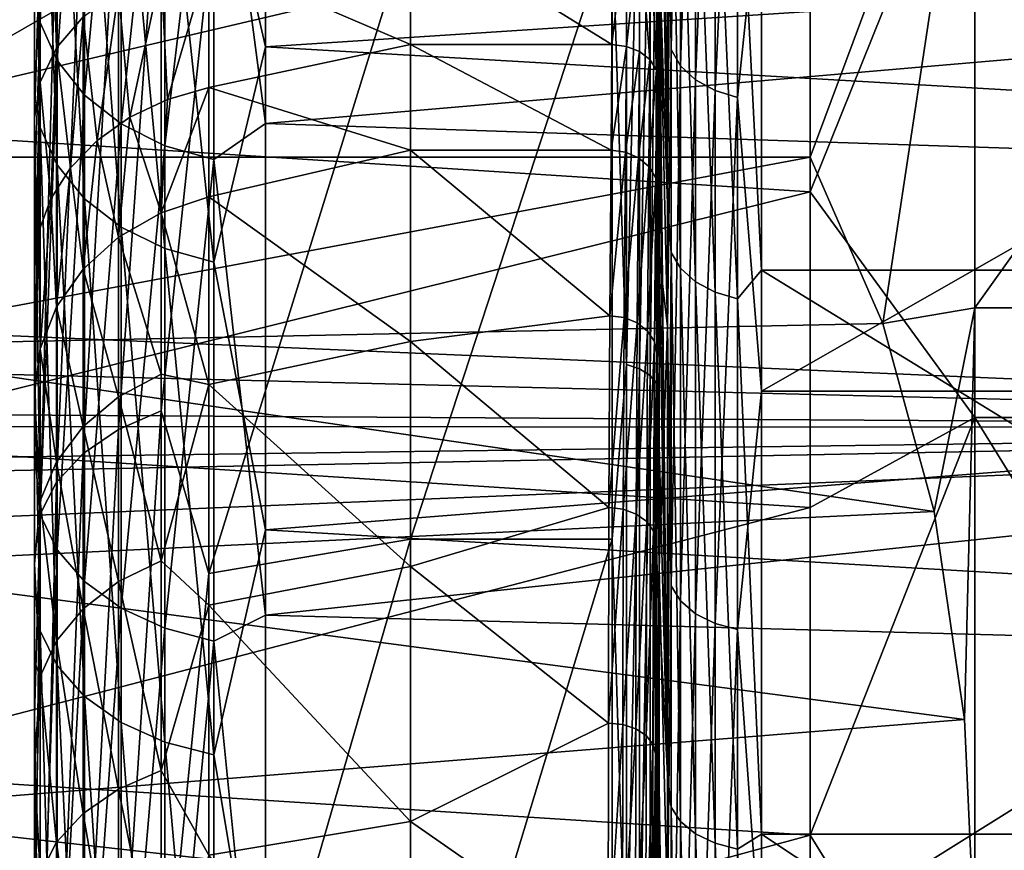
# Model space of a CAD drawing. Header units: metres. Extents: x -22 to 72, y -222 to 22.
# Tile 275 of 410: x 45.87 to 47.96, y 11.45 to 13.21. Entities that reach past the tile are written whole.
import ezdxf

# ---------------------------------------------------------------- set-up
doc = ezdxf.new("R2010")
doc.units = ezdxf.units.M
doc.layers.add('solid_509499_SW0002', color=7, linetype='CONTINUOUS')
doc.layers.add('solid_509499_SW0002_01', color=7, linetype='CONTINUOUS')

msp = doc.modelspace()

# ---------------------------------------------------------------- linework, layer by layer
at = {"layer": 'solid_509499_SW0002'}
for points in [[(50.400002, 13.816713, 52.185501), (50.400002, 12.343491, 51.010643), (20.19664, 13.646541, 52.038422)], [(50.400002, 13.816713, 83.814499), (20.270273, 13.548732, 84.044685), (20.704365, 12.959265, 84.524452)], [(50.400002, 13.816713, 83.814499), (20.704365, 12.959265, 84.524452), (21.116898, 12.364154, 84.974327)], [(50.400002, 12.343491, 84.989357), (50.400002, 13.816713, 83.814499), (21.116898, 12.364154, 84.974327)], [(50.400002, 12.343491, 51.010643), (20.61352, 13.086872, 51.576427), (20.19664, 13.646541, 52.038422)], [(50.400002, 12.343491, 51.010643), (21.011547, 12.520978, 51.141022), (20.61352, 13.086872, 51.576427)], [(50.400002, 12.343491, 51.010643), (21.389675, 11.95058, 50.732006), (21.011547, 12.520978, 51.141022)], [(50.400002, 12.343491, 84.989357), (21.116898, 12.364154, 84.974327), (21.506433, 11.766134, 85.394196)], [(50.400002, 12.343491, 51.010643), (50.400002, 10.770885, 49.972576), (21.389675, 11.95058, 50.732006)], [(50.400002, 12.343491, 84.989357), (21.506433, 11.766134, 85.394196), (21.872915, 11.166195, 85.785278)], [(50.400002, 10.770885, 86.027428), (50.400002, 12.343491, 84.989357), (21.872915, 11.166195, 85.785278)], [(50.400002, 10.770885, 49.972576), (21.747143, 11.377415, 50.349094), (21.389675, 11.95058, 50.732006)]]:
    msp.add_3dface(points, dxfattribs=at)
at = {"layer": 'solid_509499_SW0002_01'}
for points in [[(45.900002, 12.851824, 56.673237), (45.900002, 16.096704, 58.979382), (45.900002, 15.660509, 58.24173)], [(45.900002, 12.851824, 56.673237), (45.900002, 13.376668, 57.298141), (45.900002, 16.096704, 58.979382)], [(45.900002, 11.109172, 54.959633), (45.900002, 15.660509, 58.24173), (45.900002, 15.190557, 57.525158)], [(45.900002, 12.297807, 56.074024), (45.900002, 12.851824, 56.673237), (45.900002, 15.660509, 58.24173)], [(45.900002, 11.109172, 54.959633), (45.900002, 12.297807, 56.074024), (45.900002, 15.660509, 58.24173)], [(45.900002, 4.647657, 50.142937), (45.900002, 15.190557, 57.525158), (45.900002, 14.155051, 56.1632)], [(45.900002, 4.647657, 50.142937), (45.900002, 3.813566, 49.946411), (45.900002, 15.190557, 57.525158)], [(45.900002, 9.825835, 53.967255), (45.900002, 15.190557, 57.525158), (45.900002, 3.813566, 49.946411)], [(45.900002, 9.825835, 53.967255), (45.900002, 11.109172, 54.959633), (45.900002, 15.190557, 57.525158)], [(47.246571, 12.819713, 55.440853), (47.229023, 13.964662, 55.18763), (47.229023, 14.544077, 55.849342)], [(47.246571, 13.923838, 56.67728), (47.246571, 12.819713, 55.440853), (47.229023, 14.544077, 55.849342)], [(45.946892, 14.305679, 56.013779), (45.946892, 13.151963, 54.758106), (45.911854, 14.226584, 56.080051)], [(45.946892, 14.305679, 56.013779), (46.003456, 13.217603, 54.692017), (45.946892, 13.151963, 54.758106)], [(45.911854, 14.226584, 56.080051), (45.911854, 13.079247, 54.831318), (45.900002, 14.155051, 56.1632)], [(45.911854, 14.226584, 56.080051), (45.946892, 13.151963, 54.758106), (45.911854, 13.079247, 54.831318)], [(47.254128, 14.183808, 78.911743), (47.246571, 13.688426, 79.606216), (47.254128, 13.148588, 80.139236)], [(47.254128, 14.183808, 78.911743), (47.254128, 13.148588, 80.139236), (47.274536, 14.146173, 78.882782)], [(45.900002, 12.49097, 79.723511), (45.900002, 13.000432, 81.094429), (45.900002, 14.158442, 79.832748)], [(45.911854, 13.389291, 80.853317), (45.900002, 14.158442, 79.832748), (45.900002, 13.000432, 81.094429)], [(45.900002, 13.54915, 78.482628), (45.900002, 12.49097, 79.723511), (45.900002, 14.158442, 79.832748)], [(47.549999, 14.154616, 54.953571), (45.400002, 13.565636, 54.342178), (45.400002, 12.919448, 53.729389)], [(47.549999, 12.919448, 53.729389), (47.549999, 14.154616, 54.953571), (45.400002, 12.919448, 53.729389)], [(45.900002, 6.281642, 50.650177), (45.900002, 14.155051, 56.1632), (45.900002, 13.002986, 54.9081)], [(45.911854, 13.079247, 54.831318), (45.900002, 13.002986, 54.9081), (45.900002, 14.155051, 56.1632)], [(45.900002, 6.281642, 50.650177), (45.900002, 4.647657, 50.142937), (45.900002, 14.155051, 56.1632)], [(45.91214, 14.140561, 58.525307), (45.900002, 13.376668, 57.298141), (45.91214, 13.206025, 57.260998)], [(45.91214, 14.140561, 58.525307), (45.91214, 13.206025, 57.260998), (45.94825, 14.053508, 58.583637)], [(47.254128, 13.148588, 80.139236), (47.274536, 13.113698, 80.107025), (47.274536, 14.146173, 78.882782)], [(47.274536, 14.146173, 78.882782), (47.274536, 13.113698, 80.107025), (47.306431, 14.113937, 78.857986)], [(47.900002, 13.859293, 54.140709), (47.549999, 14.154616, 54.953571), (47.549999, 12.919448, 53.729389)], [(47.274536, 13.113698, 80.107025), (47.306431, 13.083817, 80.079437), (47.306431, 14.113937, 78.857986)], [(47.306431, 14.113937, 78.857986), (47.306431, 13.083817, 80.079437), (47.347683, 14.089258, 78.839005)], [(47.306431, 13.083817, 80.079437), (47.347683, 13.060938, 80.058319), (47.347683, 14.089258, 78.839005)], [(47.347683, 14.089258, 78.839005), (47.347683, 13.060938, 80.058319), (47.395538, 14.073781, 78.827095)], [(45.91214, 13.206025, 57.260998), (45.94825, 13.124725, 57.32711), (45.94825, 14.053508, 58.583637)], [(45.94825, 14.053508, 58.583637), (45.94825, 13.124725, 57.32711), (46.006557, 13.975202, 58.636105)], [(46.28146, 13.634849, 77.547226), (46.391273, 14.061691, 76.880066), (46.391273, 13.153914, 78.176506)], [(46.391273, 13.153914, 78.176506), (46.391273, 14.061691, 76.880066), (53.890381, 13.64168, 77.281952)], [(47.347683, 13.060938, 80.058319), (47.395538, 13.046591, 80.045074), (47.395538, 14.073781, 78.827095)], [(47.395538, 14.073781, 78.827095), (47.395538, 13.046591, 80.045074), (47.446541, 13.538542, 79.479126)], [(45.94825, 13.124725, 57.32711), (46.006557, 13.051595, 57.386581), (46.006557, 13.975202, 58.636105)], [(46.006557, 13.975202, 58.636105), (46.006557, 13.051595, 57.386581), (46.084198, 13.909492, 58.680134)], [(47.246571, 12.819713, 55.440853), (47.229023, 13.355169, 54.553509), (47.229023, 13.964662, 55.18763)], [(45.91214, 12.98275, 79.007881), (45.900002, 13.54915, 78.482628), (45.91214, 13.943048, 77.763023)], [(45.91214, 13.943048, 77.763023), (45.94825, 13.857209, 77.702919), (45.94825, 12.902824, 78.940117)], [(45.91214, 12.98275, 79.007881), (45.91214, 13.943048, 77.763023), (45.94825, 12.902824, 78.940117)], [(46.006557, 13.051595, 57.386581), (46.084198, 12.990227, 57.436485), (46.084198, 13.909492, 58.680134)], [(46.084198, 13.909492, 58.680134), (46.084198, 12.990227, 57.436485), (46.177361, 13.859606, 58.713558)], [(46.28146, 13.827996, 58.734737), (46.391273, 12.990799, 57.616077), (46.391273, 13.91903, 58.897949)], [(46.391273, 13.91903, 58.897949), (46.391273, 12.990799, 57.616077), (53.890381, 13.637587, 58.71204)], [(47.254128, 13.794353, 56.599899), (47.246571, 12.819713, 55.440853), (47.246571, 13.923838, 56.67728)], [(45.94825, 13.857209, 77.702919), (46.006557, 13.779998, 77.648857), (46.006557, 12.830931, 78.879158)], [(45.94825, 12.902824, 78.940117), (45.94825, 13.857209, 77.702919), (46.006557, 12.830931, 78.879158)], [(46.084198, 12.990227, 57.436485), (46.177361, 12.943639, 57.474369), (46.177361, 13.859606, 58.713558)], [(46.177361, 13.859606, 58.713558), (46.177361, 12.943639, 57.474369), (46.28146, 13.827996, 58.734737)], [(47.704697, 12.565537, 53.2132), (47.900002, 13.859293, 54.140709), (47.549999, 12.919448, 53.729389)], [(47.704697, 12.565537, 53.2132), (47.900002, 12.598638, 52.985527), (47.900002, 13.859293, 54.140709)], [(47.900002, 12.598638, 52.985527), (48.799999, 12.598638, 52.985527), (48.799999, 13.859293, 54.140709)], [(47.900002, 13.859293, 54.140709), (47.900002, 12.598638, 52.985527), (48.799999, 13.859293, 54.140709)], [(46.177361, 12.943639, 57.474369), (46.28146, 12.914118, 57.498375), (46.28146, 13.827996, 58.734737)], [(46.28146, 13.827996, 58.734737), (46.28146, 12.914118, 57.498375), (46.391273, 12.990799, 57.616077)], [(47.254128, 12.716925, 55.409275), (47.246571, 12.819713, 55.440853), (47.254128, 13.794353, 56.599899)], [(47.254128, 13.794353, 56.599899), (47.274536, 13.757751, 56.63015), (47.274536, 12.683181, 55.442684)], [(47.254128, 12.716925, 55.409275), (47.254128, 13.794353, 56.599899), (47.274536, 12.683181, 55.442684)], [(46.006557, 13.779998, 77.648857), (46.084198, 13.715205, 77.603493), (46.084198, 12.7706, 78.828003)], [(46.006557, 12.830931, 78.879158), (46.006557, 13.779998, 77.648857), (46.084198, 12.7706, 78.828003)], [(47.395538, 13.687347, 56.688332), (47.446541, 13.771375, 56.801262), (47.446541, 12.679339, 55.578373)], [(49.403461, 12.679339, 55.578373), (47.446541, 12.679339, 55.578373), (47.446541, 13.771375, 56.801262)], [(49.403461, 13.771375, 56.801262), (49.403461, 12.679339, 55.578373), (47.446541, 13.771375, 56.801262)], [(47.159607, 12.478031, 82.388153), (47.159607, 13.739181, 81.189201), (47.12904, 13.418329, 81.52224)], [(47.187275, 13.729137, 81.179565), (47.159607, 13.739181, 81.189201), (47.159607, 12.478031, 82.388153)], [(47.274536, 13.757751, 56.63015), (47.306431, 13.726401, 56.656059), (47.306431, 12.65428, 55.471298)], [(47.274536, 12.683181, 55.442684), (47.274536, 13.757751, 56.63015), (47.306431, 12.65428, 55.471298)], [(47.187275, 12.46891, 82.377632), (47.187275, 13.729137, 81.179565), (47.159607, 12.478031, 82.388153)], [(47.209358, 13.71347, 81.16452), (47.187275, 13.729137, 81.179565), (47.187275, 12.46891, 82.377632)], [(47.306431, 13.726401, 56.656059), (47.347683, 13.702399, 56.675896), (47.347683, 12.632153, 55.493206)], [(47.306431, 12.65428, 55.471298), (47.306431, 13.726401, 56.656059), (47.347683, 12.632153, 55.493206)], [(46.084198, 13.715205, 77.603493), (46.177361, 13.666017, 77.569046), (46.177361, 12.724799, 78.789169)], [(46.084198, 12.7706, 78.828003), (46.084198, 13.715205, 77.603493), (46.177361, 12.724799, 78.789169)], [(47.209358, 12.45468, 82.361229), (47.209358, 13.71347, 81.16452), (47.187275, 12.46891, 82.377632)], [(47.223732, 13.693678, 81.145523), (47.209358, 13.71347, 81.16452), (47.209358, 12.45468, 82.361229)], [(47.347683, 13.702399, 56.675896), (47.395538, 13.687347, 56.688332), (47.395538, 12.618276, 55.506947)], [(47.347683, 12.632153, 55.493206), (47.347683, 13.702399, 56.675896), (47.395538, 12.618276, 55.506947)], [(47.900002, 13.716252, 82.00087), (47.549999, 12.845493, 82.337219), (47.549999, 13.489264, 81.733253)], [(47.900002, 12.365903, 83.206726), (47.549999, 12.845493, 82.337219), (47.900002, 13.716252, 82.00087)], [(47.900002, 13.716252, 82.00087), (48.799999, 13.716252, 82.00087), (48.799999, 12.365903, 83.206726)], [(47.900002, 12.365903, 83.206726), (47.900002, 13.716252, 82.00087), (48.799999, 12.365903, 83.206726)], [(47.223732, 12.436706, 82.3405), (47.223732, 13.693678, 81.145523), (47.209358, 12.45468, 82.361229)], [(47.223732, 12.436706, 82.3405), (47.229023, 13.349121, 81.452492), (47.223732, 13.693678, 81.145523)], [(47.246571, 12.559148, 80.81971), (47.246571, 13.688426, 79.606216), (47.229023, 13.349121, 81.452492)], [(47.254128, 13.148588, 80.139236), (47.246571, 13.688426, 79.606216), (47.246571, 12.559148, 80.81971)], [(47.395538, 12.618276, 55.506947), (47.395538, 13.687347, 56.688332), (47.446541, 12.679339, 55.578373)], [(46.177361, 13.666017, 77.569046), (46.28146, 13.634849, 77.547226), (46.28146, 12.695778, 78.764565)], [(46.177361, 12.724799, 78.789169), (46.177361, 13.666017, 77.569046), (46.28146, 12.695778, 78.764565)], [(46.28146, 12.695778, 78.764565), (46.28146, 13.634849, 77.547226), (46.391273, 13.153914, 78.176506)], [(46.391273, 13.153914, 78.176506), (53.890381, 13.64168, 77.281952), (53.890381, 12.718926, 78.510895)], [(46.391273, 12.990799, 57.616077), (53.890381, 12.742145, 57.517265), (53.890381, 13.637587, 58.71204)], [(47.549999, 13.489264, 81.733253), (45.400002, 12.983747, 82.212135), (45.400002, 13.627161, 81.596436)], [(46.169514, 13.63131, 81.085648), (46.078857, 13.587684, 81.04377), (46.078857, 12.340441, 82.2295)], [(46.169514, 12.380063, 82.275185), (46.169514, 13.63131, 81.085648), (46.078857, 12.340441, 82.2295)], [(46.169514, 12.380063, 82.275185), (46.270592, 13.337284, 81.440567), (46.169514, 13.63131, 81.085648)], [(46.078857, 13.587684, 81.04377), (46.003456, 13.530926, 80.989281), (46.003456, 12.288893, 82.170059)], [(46.078857, 12.340441, 82.2295), (46.078857, 13.587684, 81.04377), (46.003456, 12.288893, 82.170059)], [(45.91214, 12.98275, 79.007881), (45.900002, 12.49097, 79.723511), (45.900002, 13.54915, 78.482628)], [(46.003456, 13.530926, 80.989281), (45.946892, 13.46373, 80.924782), (45.946892, 12.227865, 82.099693)], [(46.003456, 12.288893, 82.170059), (46.003456, 13.530926, 80.989281), (45.946892, 12.227865, 82.099693)], [(47.395538, 13.046591, 80.045074), (47.446541, 12.421628, 80.679337), (47.446541, 13.538542, 79.479126)], [(49.403461, 13.538542, 79.479126), (47.446541, 13.538542, 79.479126), (47.446541, 12.421628, 80.679337)], [(49.403461, 12.421628, 80.679337), (49.403461, 13.538542, 79.479126), (47.446541, 12.421628, 80.679337)], [(47.549999, 13.489264, 81.733253), (47.549999, 12.845493, 82.337219), (45.400002, 12.983747, 82.212135)], [(45.946892, 13.46373, 80.924782), (45.911854, 13.389291, 80.853317), (45.911854, 12.160258, 82.021736)], [(45.946892, 12.227865, 82.099693), (45.946892, 13.46373, 80.924782), (45.911854, 12.160258, 82.021736)], [(46.270592, 13.343327, 54.565434), (46.700001, 13.424409, 54.483795), (46.700001, 13.158865, 54.183533)], [(46.270592, 12.034004, 82.61898), (46.700001, 12.106965, 82.707954), (46.700001, 13.418464, 81.522102)], [(46.270592, 13.337284, 81.440567), (46.270592, 12.034004, 82.61898), (46.700001, 13.418464, 81.522102)], [(47.128494, 13.158867, 54.183533), (46.700001, 13.424409, 54.483795), (47.12904, 13.424409, 54.483795)], [(47.128494, 13.158867, 54.183533), (46.700001, 13.158865, 54.183533), (46.700001, 13.424409, 54.483795)], [(47.12904, 13.418329, 81.52224), (46.700001, 13.418464, 81.522102), (46.700001, 12.106965, 82.707954)], [(47.12904, 12.10713, 82.707817), (47.12904, 13.418329, 81.52224), (46.700001, 12.106965, 82.707954)], [(47.159607, 13.421035, 54.487194), (47.128494, 13.158867, 54.183533), (47.12904, 13.424409, 54.483795)], [(47.159065, 13.155033, 54.186405), (47.128494, 13.158867, 54.183533), (47.159607, 13.421035, 54.487194)], [(47.159607, 12.478031, 82.388153), (47.12904, 13.418329, 81.52224), (47.12904, 12.10713, 82.707817)], [(47.159065, 13.155033, 54.186405), (47.159607, 13.421035, 54.487194), (47.187275, 13.411225, 54.49707)], [(47.18671, 13.143998, 54.194866), (47.159065, 13.155033, 54.186405), (47.187275, 13.411225, 54.49707)], [(47.208782, 13.126818, 54.208111), (47.18671, 13.143998, 54.194866), (47.187275, 13.411225, 54.49707)], [(47.208782, 13.126818, 54.208111), (47.187275, 13.411225, 54.49707), (47.209358, 13.39592, 54.512482)], [(45.911854, 12.160258, 82.021736), (45.911854, 13.389291, 80.853317), (45.900002, 13.000432, 81.094429)], [(47.223164, 13.105138, 54.224869), (47.208782, 13.126818, 54.208111), (47.209358, 13.39592, 54.512482)], [(47.223164, 13.105138, 54.224869), (47.209358, 13.39592, 54.512482), (47.223732, 13.376587, 54.531944)], [(45.91214, 13.206025, 57.260998), (45.900002, 13.376668, 57.298141), (45.900002, 12.851824, 56.673237)], [(47.223164, 13.105138, 54.224869), (47.223732, 13.376587, 54.531944), (47.229023, 13.355169, 54.553509)], [(46.169514, 13.315663, 54.593285), (46.270592, 13.343327, 54.565434), (46.18306, 13.042257, 54.273922)], [(46.18306, 13.042257, 54.273922), (46.270592, 13.343327, 54.565434), (46.270592, 13.067927, 54.254025)], [(46.270592, 13.067927, 54.254025), (46.270592, 13.343327, 54.565434), (46.700001, 13.158865, 54.183533)], [(47.223164, 13.105138, 54.224869), (47.229023, 13.355169, 54.553509), (47.228477, 13.081037, 54.243534)], [(47.223732, 12.436706, 82.3405), (47.229023, 12.710591, 82.057365), (47.229023, 13.349121, 81.452492)], [(47.246571, 11.606214, 54.311573), (47.228477, 13.081037, 54.243534), (47.229023, 13.355169, 54.553509)], [(47.246571, 12.819713, 55.440853), (47.246571, 11.606214, 54.311573), (47.229023, 13.355169, 54.553509)], [(47.246571, 12.559148, 80.81971), (47.229023, 13.349121, 81.452492), (47.229023, 12.710591, 82.057365)], [(46.169514, 12.380063, 82.275185), (46.270592, 12.034004, 82.61898), (46.270592, 13.337284, 81.440567)], [(46.078857, 13.273047, 54.636192), (46.169514, 13.315663, 54.593285), (46.103088, 13.004174, 54.303444)], [(46.169514, 13.315663, 54.593285), (46.18306, 13.042257, 54.273922), (46.103088, 13.004174, 54.303444)], [(46.003456, 13.217603, 54.692017), (46.078857, 13.273047, 54.636192), (46.033474, 12.955005, 54.341557)], [(46.078857, 13.273047, 54.636192), (46.103088, 13.004174, 54.303444), (46.033474, 12.955005, 54.341557)], [(45.946892, 13.151963, 54.758106), (46.003456, 13.217603, 54.692017), (45.976639, 12.896462, 54.386936)], [(46.003456, 13.217603, 54.692017), (46.033474, 12.955005, 54.341557), (45.976639, 12.896462, 54.386936)], [(45.91214, 13.206025, 57.260998), (45.900002, 12.851824, 56.673237), (45.900002, 12.297807, 56.074024)], [(45.91214, 13.206025, 57.260998), (45.900002, 12.297807, 56.074024), (45.91214, 12.158821, 56.08831)], [(45.91214, 13.206025, 57.260998), (45.91214, 12.158821, 56.08831), (45.94825, 13.124725, 57.32711)], [(46.270592, 13.067927, 54.254025), (46.700001, 13.158865, 54.183533), (46.700001, 12.934285, 53.851513)], [(46.28146, 12.695778, 78.764565), (46.391273, 13.153914, 78.176506), (46.391273, 12.127014, 79.380783)], [(46.391273, 12.127014, 79.380783), (46.391273, 13.153914, 78.176506), (53.890381, 12.718926, 78.510895)], [(47.128494, 13.158867, 54.183533), (47.126873, 12.934285, 53.851513), (46.700001, 13.158865, 54.183533)], [(46.700001, 13.158865, 54.183533), (47.126873, 12.934285, 53.851513), (46.700001, 12.934285, 53.851513)], [(47.159065, 13.155033, 54.186405), (47.126873, 12.934285, 53.851513), (47.128494, 13.158867, 54.183533)], [(47.159065, 13.155033, 54.186405), (47.157455, 12.930071, 53.853798), (47.126873, 12.934285, 53.851513)], [(47.18671, 13.143998, 54.194866), (47.157455, 12.930071, 53.853798), (47.159065, 13.155033, 54.186405)], [(45.911854, 13.079247, 54.831318), (45.946892, 13.151963, 54.758106), (45.934563, 12.83059, 54.438)], [(45.946892, 13.151963, 54.758106), (45.976639, 12.896462, 54.386936), (45.934563, 12.83059, 54.438)], [(47.18671, 13.143998, 54.194866), (47.185108, 12.917991, 53.86071), (47.157455, 12.930071, 53.853798)], [(47.208782, 13.126818, 54.208111), (47.185108, 12.917991, 53.86071), (47.18671, 13.143998, 54.194866)], [(47.254128, 13.148588, 80.139236), (47.246571, 12.559148, 80.81971), (47.254128, 12.007503, 81.268997)], [(47.254128, 13.148588, 80.139236), (47.254128, 12.007503, 81.268997), (47.274536, 13.113698, 80.107025)], [(45.91214, 12.158821, 56.08831), (45.94825, 12.083967, 56.161644), (45.94825, 13.124725, 57.32711)], [(45.94825, 13.124725, 57.32711), (45.94825, 12.083967, 56.161644), (46.006557, 13.051595, 57.386581)], [(47.208782, 13.126818, 54.208111), (47.20718, 12.899204, 53.871586), (47.185108, 12.917991, 53.86071)], [(47.223164, 13.105138, 54.224869), (47.20718, 12.899204, 53.871586), (47.208782, 13.126818, 54.208111)], [(47.254128, 12.007503, 81.268997), (47.274536, 11.975641, 81.233795), (47.274536, 13.113698, 80.107025)], [(47.274536, 13.113698, 80.107025), (47.274536, 11.975641, 81.233795), (47.306431, 13.083817, 80.079437)], [(47.223164, 13.105138, 54.224869), (47.221558, 12.875511, 53.885384), (47.20718, 12.899204, 53.871586)], [(47.223164, 13.105138, 54.224869), (47.228477, 13.081037, 54.243534), (47.221558, 12.875511, 53.885384)], [(45.911854, 13.079247, 54.831318), (45.900002, 12.686216, 54.549911), (45.900002, 13.002986, 54.9081)], [(45.911854, 13.079247, 54.831318), (45.908718, 12.759684, 54.492962), (45.900002, 12.686216, 54.549911)], [(45.911854, 13.079247, 54.831318), (45.934563, 12.83059, 54.438), (45.908718, 12.759684, 54.492962)], [(47.221558, 12.875511, 53.885384), (47.228477, 13.081037, 54.243534), (47.226856, 12.849181, 53.900776)], [(47.246571, 11.606214, 54.311573), (47.226856, 12.849181, 53.900776), (47.228477, 13.081037, 54.243534)], [(47.274536, 11.975641, 81.233795), (47.306431, 11.948353, 81.203636), (47.306431, 13.083817, 80.079437)], [(47.306431, 13.083817, 80.079437), (47.306431, 11.948353, 81.203636), (47.347683, 13.060938, 80.058319)], [(45.94825, 12.083967, 56.161644), (46.006557, 12.016636, 56.227608), (46.006557, 13.051595, 57.386581)], [(46.006557, 13.051595, 57.386581), (46.006557, 12.016636, 56.227608), (46.084198, 12.990227, 57.436485)], [(46.270592, 13.067927, 54.254025), (46.270592, 12.835011, 53.909679), (46.169514, 12.801142, 53.929527)], [(46.18306, 13.042257, 54.273922), (46.270592, 13.067927, 54.254025), (46.169514, 12.801142, 53.929527)], [(46.270592, 13.067927, 54.254025), (46.700001, 12.934285, 53.851513), (46.270592, 12.835011, 53.909679)], [(47.306431, 11.948353, 81.203636), (47.347683, 11.92746, 81.18055), (47.347683, 13.060938, 80.058319)], [(47.347683, 13.060938, 80.058319), (47.347683, 11.92746, 81.18055), (47.395538, 13.046591, 80.045074)], [(46.103088, 13.004174, 54.303444), (46.18306, 13.042257, 54.273922), (46.169514, 12.801142, 53.929527)], [(47.347683, 11.92746, 81.18055), (47.395538, 11.914357, 81.166069), (47.395538, 13.046591, 80.045074)], [(47.395538, 13.046591, 80.045074), (47.395538, 11.914357, 81.166069), (47.446541, 12.421628, 80.679337)], [(45.900002, 7.855078, 51.303497), (45.900002, 13.002986, 54.9081), (45.900002, 12.686216, 54.549911)], [(45.900002, 7.855078, 51.303497), (45.900002, 6.281642, 50.650177), (45.900002, 13.002986, 54.9081)], [(45.900002, 11.319579, 80.858154), (45.900002, 11.730437, 82.243324), (45.900002, 13.000432, 81.094429)], [(45.911854, 12.160258, 82.021736), (45.900002, 13.000432, 81.094429), (45.900002, 11.730437, 82.243324)], [(45.900002, 12.49097, 79.723511), (45.900002, 11.319579, 80.858154), (45.900002, 13.000432, 81.094429)], [(46.006557, 12.016636, 56.227608), (46.084198, 11.960135, 56.282959), (46.084198, 12.990227, 57.436485)], [(46.033474, 12.955005, 54.341557), (46.103088, 13.004174, 54.303444), (46.078857, 12.748964, 53.960098)], [(46.103088, 13.004174, 54.303444), (46.169514, 12.801142, 53.929527), (46.078857, 12.748964, 53.960098)], [(46.084198, 12.990227, 57.436485), (46.084198, 11.960135, 56.282959), (46.177361, 12.943639, 57.474369)], [(46.28146, 12.914118, 57.498375), (46.391273, 11.944921, 56.428242), (46.391273, 12.990799, 57.616077)], [(46.391273, 12.990799, 57.616077), (46.391273, 11.944921, 56.428242), (53.890381, 12.742145, 57.517265)], [(47.549999, 12.845493, 82.337219), (45.400002, 12.312545, 82.797424), (45.400002, 12.983747, 82.212135)], [(45.91214, 11.911689, 80.158821), (45.900002, 12.49097, 79.723511), (45.91214, 12.98275, 79.007881)], [(45.91214, 12.98275, 79.007881), (45.94825, 12.902824, 78.940117), (45.94825, 11.838357, 80.083969)], [(45.91214, 11.911689, 80.158821), (45.91214, 12.98275, 79.007881), (45.94825, 11.838357, 80.083969)], [(45.976639, 12.896462, 54.386936), (46.033474, 12.955005, 54.341557), (46.003456, 12.681081, 53.999874)], [(46.033474, 12.955005, 54.341557), (46.078857, 12.748964, 53.960098), (46.003456, 12.681081, 53.999874)], [(46.084198, 11.960135, 56.282959), (46.177361, 11.91724, 56.324982), (46.177361, 12.943639, 57.474369)], [(46.177361, 12.943639, 57.474369), (46.177361, 11.91724, 56.324982), (46.28146, 12.914118, 57.498375)], [(46.270592, 12.835011, 53.909679), (46.700001, 12.934285, 53.851513), (46.700001, 12.526996, 53.24511)], [(47.124012, 12.581995, 53.318184), (46.700001, 12.934285, 53.851513), (47.126873, 12.934285, 53.851513)], [(47.124012, 12.581995, 53.318184), (46.700001, 12.526996, 53.24511), (46.700001, 12.934285, 53.851513)], [(47.157455, 12.930071, 53.853798), (47.124012, 12.581995, 53.318184), (47.126873, 12.934285, 53.851513)], [(47.157455, 12.930071, 53.853798), (47.154587, 12.578074, 53.320938), (47.124012, 12.581995, 53.318184)], [(47.157455, 12.930071, 53.853798), (47.185108, 12.917991, 53.86071), (47.154587, 12.578074, 53.320938)], [(45.400002, 12.517318, 53.151035), (47.549999, 12.919448, 53.729389), (45.400002, 12.919448, 53.729389)], [(47.704697, 12.565537, 53.2132), (47.549999, 12.919448, 53.729389), (45.400002, 12.517318, 53.151035)], [(45.94825, 12.902824, 78.940117), (46.006557, 12.830931, 78.879158), (46.006557, 11.772394, 80.01664)], [(45.94825, 11.838357, 80.083969), (45.94825, 12.902824, 78.940117), (46.006557, 11.772394, 80.01664)], [(46.177361, 11.91724, 56.324982), (46.28146, 11.89006, 56.351608), (46.28146, 12.914118, 57.498375)], [(46.28146, 12.914118, 57.498375), (46.28146, 11.89006, 56.351608), (46.391273, 11.944921, 56.428242)], [(47.185108, 12.917991, 53.86071), (47.182236, 12.566832, 53.329132), (47.154587, 12.578074, 53.320938)], [(47.185108, 12.917991, 53.86071), (47.20718, 12.899204, 53.871586), (47.182236, 12.566832, 53.329132)], [(45.934563, 12.83059, 54.438), (45.976639, 12.896462, 54.386936), (45.946892, 12.600715, 54.046967)], [(45.976639, 12.896462, 54.386936), (46.003456, 12.681081, 53.999874), (45.946892, 12.600715, 54.046967)], [(47.20718, 12.899204, 53.871586), (47.204308, 12.549344, 53.341976), (47.182236, 12.566832, 53.329132)], [(47.20718, 12.899204, 53.871586), (47.221558, 12.875511, 53.885384), (47.204308, 12.549344, 53.341976)], [(47.221558, 12.875511, 53.885384), (47.218685, 12.527286, 53.358246), (47.204308, 12.549344, 53.341976)], [(47.221558, 12.875511, 53.885384), (47.226856, 12.849181, 53.900776), (47.218685, 12.527286, 53.358246)], [(47.549999, 12.845493, 82.337219), (47.549999, 12.174102, 82.91153), (45.400002, 12.312545, 82.797424)], [(47.218685, 12.527286, 53.358246), (47.226856, 12.849181, 53.900776), (47.223995, 12.50277, 53.376377)], [(47.246571, 11.606214, 54.311573), (47.223995, 12.50277, 53.376377), (47.226856, 12.849181, 53.900776)], [(47.900002, 12.365903, 83.206726), (47.549999, 12.174102, 82.91153), (47.549999, 12.845493, 82.337219)], [(45.908718, 12.759684, 54.492962), (45.934563, 12.83059, 54.438), (45.911854, 12.511684, 54.099133)], [(45.934563, 12.83059, 54.438), (45.946892, 12.600715, 54.046967), (45.911854, 12.511684, 54.099133)], [(46.006557, 12.830931, 78.879158), (46.084198, 12.7706, 78.828003), (46.084198, 11.717041, 79.960136)], [(46.006557, 11.772394, 80.01664), (46.006557, 12.830931, 78.879158), (46.084198, 11.717041, 79.960136)], [(46.169514, 12.801142, 53.929527), (46.270592, 12.835011, 53.909679), (46.270592, 12.435655, 53.315079)], [(46.270592, 12.435655, 53.315079), (46.270592, 12.835011, 53.909679), (46.700001, 12.526996, 53.24511)], [(47.254128, 12.716925, 55.409275), (47.246571, 11.606214, 54.311573), (47.246571, 12.819713, 55.440853)], [(46.169514, 12.801142, 53.929527), (46.169514, 12.457982, 53.410023), (46.078857, 12.748964, 53.960098)], [(46.169514, 12.801142, 53.929527), (46.270592, 12.435655, 53.315079), (46.169514, 12.457982, 53.410023)], [(45.908718, 12.759684, 54.492962), (45.900002, 12.418313, 54.153843), (45.900002, 12.686216, 54.549911)], [(45.908718, 12.759684, 54.492962), (45.911854, 12.511684, 54.099133), (45.900002, 12.418313, 54.153843)], [(46.084198, 12.7706, 78.828003), (46.177361, 12.724799, 78.789169), (46.177361, 11.675018, 79.917244)], [(46.084198, 11.717041, 79.960136), (46.084198, 12.7706, 78.828003), (46.177361, 11.675018, 79.917244)], [(46.078857, 12.748964, 53.960098), (46.078857, 12.409386, 53.446018), (46.003456, 12.681081, 53.999874)], [(46.169514, 12.457982, 53.410023), (46.078857, 12.409386, 53.446018), (46.078857, 12.748964, 53.960098)], [(46.391273, 11.944921, 56.428242), (53.890381, 11.742559, 56.408524), (53.890381, 12.742145, 57.517265)], [(46.177361, 12.724799, 78.789169), (46.28146, 12.695778, 78.764565), (46.28146, 11.648392, 79.89006)], [(46.177361, 11.675018, 79.917244), (46.177361, 12.724799, 78.789169), (46.28146, 11.648392, 79.89006)], [(46.391273, 12.127014, 79.380783), (53.890381, 12.718926, 78.510895), (53.890381, 11.685534, 79.648964)], [(47.254128, 11.537107, 54.320026), (47.246571, 11.606214, 54.311573), (47.254128, 12.716925, 55.409275)], [(47.254128, 12.716925, 55.409275), (47.274536, 12.683181, 55.442684), (47.274536, 11.506493, 54.356327)], [(47.254128, 11.537107, 54.320026), (47.254128, 12.716925, 55.409275), (47.274536, 11.506493, 54.356327)], [(46.28146, 11.648392, 79.89006), (46.28146, 12.695778, 78.764565), (46.391273, 12.127014, 79.380783)], [(47.223732, 12.436706, 82.3405), (47.229023, 12.044685, 82.631958), (47.229023, 12.710591, 82.057365)], [(47.246571, 12.559148, 80.81971), (47.229023, 12.710591, 82.057365), (47.229023, 12.044685, 82.631958)], [(45.900002, 8.300008, 51.478657), (45.900002, 12.686216, 54.549911), (45.900002, 12.418313, 54.153843)], [(45.900002, 8.300008, 51.478657), (45.900002, 7.855078, 51.303497), (45.900002, 12.686216, 54.549911)], [(46.003456, 12.681081, 53.999874), (46.003456, 12.346161, 53.492844), (45.946892, 12.600715, 54.046967)], [(46.078857, 12.409386, 53.446018), (46.003456, 12.346161, 53.492844), (46.003456, 12.681081, 53.999874)], [(47.274536, 12.683181, 55.442684), (47.306431, 12.65428, 55.471298), (47.306431, 11.480273, 54.387417)], [(47.274536, 11.506493, 54.356327), (47.274536, 12.683181, 55.442684), (47.306431, 11.480273, 54.387417)], [(47.395538, 12.618276, 55.506947), (47.446541, 12.679339, 55.578373), (47.446541, 11.479129, 54.46146)], [(49.403461, 11.479129, 54.46146), (47.446541, 11.479129, 54.46146), (47.446541, 12.679339, 55.578373)], [(49.403461, 12.679339, 55.578373), (49.403461, 11.479129, 54.46146), (47.446541, 12.679339, 55.578373)], [(47.306431, 12.65428, 55.471298), (47.347683, 12.632153, 55.493206), (47.347683, 11.460199, 54.411221)], [(47.306431, 11.480273, 54.387417), (47.306431, 12.65428, 55.471298), (47.347683, 11.460199, 54.411221)], [(47.347683, 12.632153, 55.493206), (47.395538, 12.618276, 55.506947), (47.395538, 11.44761, 54.426147)], [(47.347683, 11.460199, 54.411221), (47.347683, 12.632153, 55.493206), (47.395538, 11.44761, 54.426147)], [(47.395538, 11.44761, 54.426147), (47.395538, 12.618276, 55.506947), (47.446541, 11.479129, 54.46146)], [(45.946892, 12.600715, 54.046967), (45.946892, 12.27131, 53.548283), (45.911854, 12.511684, 54.099133)], [(46.003456, 12.346161, 53.492844), (45.946892, 12.27131, 53.548283), (45.946892, 12.600715, 54.046967)], [(47.704697, 12.565537, 53.2132), (47.81369, 12.165409, 52.742641), (47.900002, 12.598638, 52.985527)], [(47.81369, 12.165409, 52.742641), (47.878494, 11.723129, 52.31926), (47.900002, 12.598638, 52.985527)], [(47.878494, 11.723129, 52.31926), (47.900002, 11.242098, 51.944618), (47.900002, 12.598638, 52.985527)], [(48.799999, 12.598638, 52.985527), (47.900002, 11.242098, 51.944618), (48.799999, 11.242098, 51.944618)], [(47.900002, 12.598638, 52.985527), (47.900002, 11.242098, 51.944618), (48.799999, 12.598638, 52.985527)], [(47.124012, 12.581995, 53.318184), (47.121956, 12.174096, 52.825256), (46.700001, 12.526996, 53.24511)], [(47.154587, 12.578074, 53.320938), (47.121956, 12.174096, 52.825256), (47.124012, 12.581995, 53.318184)], [(47.152531, 12.170523, 52.828445), (47.121956, 12.174096, 52.825256), (47.154587, 12.578074, 53.320938)], [(47.152531, 12.170523, 52.828445), (47.154587, 12.578074, 53.320938), (47.182236, 12.566832, 53.329132)], [(47.180176, 12.160252, 52.837822), (47.152531, 12.170523, 52.828445), (47.182236, 12.566832, 53.329132)], [(47.180176, 12.160252, 52.837822), (47.182236, 12.566832, 53.329132), (47.204308, 12.549344, 53.341976)], [(47.704697, 12.565537, 53.2132), (45.400002, 12.517318, 53.151035), (47.81369, 12.165409, 52.742641)], [(47.202244, 12.144268, 52.852486), (47.180176, 12.160252, 52.837822), (47.204308, 12.549344, 53.341976)], [(47.202244, 12.144268, 52.852486), (47.204308, 12.549344, 53.341976), (47.218685, 12.527286, 53.358246)], [(47.246571, 11.322719, 81.923836), (47.246571, 12.559148, 80.81971), (47.229023, 12.044685, 82.631958)], [(47.254128, 12.007503, 81.268997), (47.246571, 12.559148, 80.81971), (47.246571, 11.322719, 81.923836)], [(46.270592, 12.435655, 53.315079), (46.700001, 12.526996, 53.24511), (46.700001, 12.048637, 52.693356)], [(47.121956, 12.174096, 52.825256), (46.700001, 12.048637, 52.693356), (46.700001, 12.526996, 53.24511)], [(47.216625, 12.124102, 52.871037), (47.202244, 12.144268, 52.852486), (47.218685, 12.527286, 53.358246)], [(47.216625, 12.124102, 52.871037), (47.218685, 12.527286, 53.358246), (47.223995, 12.50277, 53.376377)], [(47.81369, 12.165409, 52.742641), (45.400002, 12.517318, 53.151035), (45.400002, 12.050419, 52.624043)], [(45.911854, 12.511684, 54.099133), (45.911854, 12.188389, 53.609699), (45.900002, 12.418313, 54.153843)], [(45.946892, 12.27131, 53.548283), (45.911854, 12.188389, 53.609699), (45.911854, 12.511684, 54.099133)], [(45.91214, 11.911689, 80.158821), (45.900002, 11.319579, 80.858154), (45.900002, 12.49097, 79.723511)], [(47.216625, 12.124102, 52.871037), (47.223995, 12.50277, 53.376377), (47.221943, 12.101684, 52.891697)], [(47.246571, 11.606214, 54.311573), (47.221943, 12.101684, 52.891697), (47.223995, 12.50277, 53.376377)], [(47.159607, 11.112716, 83.466988), (47.159607, 12.478031, 82.388153), (47.12904, 12.10713, 82.707817)], [(47.187275, 12.46891, 82.377632), (47.159607, 12.478031, 82.388153), (47.159607, 11.112716, 83.466988)], [(47.187275, 11.104593, 83.455681), (47.187275, 12.46891, 82.377632), (47.159607, 11.112716, 83.466988)], [(47.209358, 12.45468, 82.361229), (47.187275, 12.46891, 82.377632), (47.187275, 11.104593, 83.455681)], [(46.169514, 12.457982, 53.410023), (46.169514, 12.061075, 52.930328), (46.078857, 12.409386, 53.446018)], [(46.169514, 12.457982, 53.410023), (46.270592, 12.435655, 53.315079), (46.169514, 12.061075, 52.930328)], [(47.209358, 11.09192, 83.438042), (47.209358, 12.45468, 82.361229), (47.187275, 11.104593, 83.455681)], [(47.223732, 12.436706, 82.3405), (47.209358, 12.45468, 82.361229), (47.209358, 11.09192, 83.438042)], [(46.169514, 12.061075, 52.930328), (46.270592, 12.435655, 53.315079), (46.270592, 11.966455, 52.773884)], [(46.270592, 11.966455, 52.773884), (46.270592, 12.435655, 53.315079), (46.700001, 12.048637, 52.693356)], [(47.223732, 11.075912, 83.415764), (47.223732, 12.436706, 82.3405), (47.209358, 11.09192, 83.438042)], [(47.223732, 11.075912, 83.415764), (47.229023, 12.044685, 82.631958), (47.223732, 12.436706, 82.3405)], [(47.395538, 11.914357, 81.166069), (47.446541, 11.198738, 81.771378), (47.446541, 12.421628, 80.679337)], [(49.403461, 12.421628, 80.679337), (47.446541, 12.421628, 80.679337), (47.446541, 11.198738, 81.771378)], [(49.403461, 11.198738, 81.771378), (49.403461, 12.421628, 80.679337), (47.446541, 11.198738, 81.771378)], [(45.900002, 8.763819, 51.59494), (45.900002, 8.300008, 51.478657), (45.900002, 12.418313, 54.153843)], [(45.900002, 12.054098, 53.611191), (45.900002, 8.763819, 51.59494), (45.900002, 12.418313, 54.153843)], [(45.911854, 12.188389, 53.609699), (45.900002, 12.054098, 53.611191), (45.900002, 12.418313, 54.153843)], [(46.078857, 12.409386, 53.446018), (46.078857, 12.016621, 52.971329), (46.003456, 12.346161, 53.492844)], [(46.169514, 12.061075, 52.930328), (46.078857, 12.016621, 52.971329), (46.078857, 12.409386, 53.446018)], [(46.169514, 12.380063, 82.275185), (46.078857, 12.340441, 82.2295), (46.078857, 10.990181, 83.29644)], [(46.169514, 11.025467, 83.345551), (46.169514, 12.380063, 82.275185), (46.078857, 10.990181, 83.29644)], [(46.169514, 11.025467, 83.345551), (46.270592, 12.034004, 82.61898), (46.169514, 12.380063, 82.275185)], [(47.900002, 12.365903, 83.206726), (47.549999, 11.477262, 83.454285), (47.549999, 12.174102, 82.91153)], [(47.900002, 10.910059, 84.282829), (47.549999, 11.477262, 83.454285), (47.900002, 12.365903, 83.206726)], [(47.900002, 12.365903, 83.206726), (48.799999, 12.365903, 83.206726), (48.799999, 10.910059, 84.282829)], [(47.900002, 10.910059, 84.282829), (47.900002, 12.365903, 83.206726), (48.799999, 10.910059, 84.282829)], [(46.003456, 12.346161, 53.492844), (46.003456, 11.958783, 53.02467), (45.946892, 12.27131, 53.548283)], [(46.078857, 12.016621, 52.971329), (46.003456, 11.958783, 53.02467), (46.003456, 12.346161, 53.492844)], [(46.078857, 12.340441, 82.2295), (46.003456, 12.288893, 82.170059), (46.003456, 10.944272, 83.232544)], [(46.078857, 10.990181, 83.29644), (46.078857, 12.340441, 82.2295), (46.003456, 10.944272, 83.232544)], [(47.549999, 12.174102, 82.91153), (45.400002, 11.614991, 83.351044), (45.400002, 12.312545, 82.797424)], [(45.91214, 12.158821, 56.08831), (45.900002, 12.297807, 56.074024), (45.900002, 11.109172, 54.959633)], [(46.003456, 12.288893, 82.170059), (45.946892, 12.227865, 82.099693), (45.946892, 10.889922, 83.156898)], [(46.003456, 10.944272, 83.232544), (46.003456, 12.288893, 82.170059), (45.946892, 10.889922, 83.156898)], [(45.946892, 12.27131, 53.548283), (45.946892, 11.890311, 53.087818), (45.911854, 12.188389, 53.609699)], [(46.003456, 11.958783, 53.02467), (45.946892, 11.890311, 53.087818), (45.946892, 12.27131, 53.548283)], [(45.946892, 12.227865, 82.099693), (45.911854, 12.160258, 82.021736), (45.911854, 10.829713, 83.073097)], [(45.946892, 10.889922, 83.156898), (45.946892, 12.227865, 82.099693), (45.911854, 10.829713, 83.073097)], [(47.549999, 12.174102, 82.91153), (47.549999, 11.477262, 83.454285), (45.400002, 11.614991, 83.351044)], [(45.911854, 12.188389, 53.609699), (45.911854, 11.814457, 53.157772), (45.900002, 12.054098, 53.611191)], [(45.946892, 11.890311, 53.087818), (45.911854, 11.814457, 53.157772), (45.911854, 12.188389, 53.609699)], [(47.121956, 12.174096, 52.825256), (47.12072, 11.715616, 52.378967), (46.700001, 12.048637, 52.693356)], [(47.152531, 12.170523, 52.828445), (47.12072, 11.715616, 52.378967), (47.121956, 12.174096, 52.825256)], [(47.151291, 11.712437, 52.382545), (47.12072, 11.715616, 52.378967), (47.152531, 12.170523, 52.828445)], [(47.151291, 11.712437, 52.382545), (47.152531, 12.170523, 52.828445), (47.180176, 12.160252, 52.837822)], [(47.81369, 12.165409, 52.742641), (45.400002, 12.050419, 52.624043), (47.878494, 11.723129, 52.31926)], [(45.911854, 10.829713, 83.073097), (45.911854, 12.160258, 82.021736), (45.900002, 11.730437, 82.243324)], [(45.91214, 12.158821, 56.08831), (45.900002, 11.109172, 54.959633), (45.91214, 11.007881, 55.01725)], [(45.91214, 12.158821, 56.08831), (45.91214, 11.007881, 55.01725), (45.94825, 12.083967, 56.161644)], [(47.178936, 11.703261, 52.392994), (47.151291, 11.712437, 52.382545), (47.180176, 12.160252, 52.837822)], [(47.178936, 11.703261, 52.392994), (47.180176, 12.160252, 52.837822), (47.202244, 12.144268, 52.852486)], [(46.28146, 11.648392, 79.89006), (46.391273, 12.127014, 79.380783), (46.391273, 10.99029, 80.481995)], [(46.391273, 10.99029, 80.481995), (46.391273, 12.127014, 79.380783), (53.890381, 11.685534, 79.648964)], [(47.201004, 11.688969, 52.409306), (47.178936, 11.703261, 52.392994), (47.202244, 12.144268, 52.852486)], [(47.201004, 11.688969, 52.409306), (47.202244, 12.144268, 52.852486), (47.216625, 12.124102, 52.871037)], [(46.270592, 10.627105, 83.671524), (46.700001, 10.691717, 83.766724), (46.700001, 12.106965, 82.707954)], [(46.270592, 12.034004, 82.61898), (46.270592, 10.627105, 83.671524), (46.700001, 12.106965, 82.707954)], [(47.12904, 12.10713, 82.707817), (46.700001, 12.106965, 82.707954), (46.700001, 10.691717, 83.766724)], [(47.12904, 10.691681, 83.766754), (47.12904, 12.10713, 82.707817), (46.700001, 10.691717, 83.766724)], [(47.159607, 11.112716, 83.466988), (47.12904, 12.10713, 82.707817), (47.12904, 10.691681, 83.766754)], [(47.215389, 11.670927, 52.429924), (47.201004, 11.688969, 52.409306), (47.216625, 12.124102, 52.871037)], [(47.215389, 11.670927, 52.429924), (47.216625, 12.124102, 52.871037), (47.221943, 12.101684, 52.891697)], [(47.215389, 11.670927, 52.429924), (47.221943, 12.101684, 52.891697), (47.220707, 11.650866, 52.452877)], [(47.220707, 11.650866, 52.452877), (47.221943, 12.101684, 52.891697), (47.246571, 10.293695, 53.29908)], [(47.246571, 11.606214, 54.311573), (47.246571, 10.293695, 53.29908), (47.221943, 12.101684, 52.891697)], [(45.91214, 11.007881, 55.01725), (45.94825, 10.940114, 55.097176), (45.94825, 12.083967, 56.161644)], [(45.94825, 12.083967, 56.161644), (45.94825, 10.940114, 55.097176), (46.006557, 12.016636, 56.227608)], [(47.878494, 11.723129, 52.31926), (45.400002, 12.050419, 52.624043), (45.400002, 11.524495, 52.154972)], [(45.900002, 12.054098, 53.611191), (45.900002, 9.398313, 51.751591), (45.900002, 8.763819, 51.59494)], [(45.900002, 12.054098, 53.611191), (45.900002, 11.846565, 53.356091), (45.900002, 9.398313, 51.751591)], [(45.911854, 11.814457, 53.157772), (45.900002, 11.846565, 53.356091), (45.900002, 12.054098, 53.611191)], [(46.169514, 12.061075, 52.930328), (46.169514, 11.615001, 52.495979), (46.078857, 12.016621, 52.971329)], [(46.169514, 12.061075, 52.930328), (46.270592, 11.966455, 52.773884), (46.169514, 11.615001, 52.495979)], [(46.270592, 11.966455, 52.773884), (46.700001, 12.048637, 52.693356), (46.700001, 11.506179, 52.204269)], [(47.12072, 11.715616, 52.378967), (46.700001, 11.506179, 52.204269), (46.700001, 12.048637, 52.693356)], [(47.223732, 11.075912, 83.415764), (47.229023, 11.352837, 83.175034), (47.229023, 12.044685, 82.631958)], [(47.246571, 11.322719, 81.923836), (47.229023, 12.044685, 82.631958), (47.229023, 11.352837, 83.175034)], [(46.169514, 11.025467, 83.345551), (46.270592, 10.627105, 83.671524), (46.270592, 12.034004, 82.61898)], [(45.94825, 10.940114, 55.097176), (46.006557, 10.879156, 55.169071), (46.006557, 12.016636, 56.227608)], [(46.078857, 12.016621, 52.971329), (46.078857, 11.5752, 52.541508), (46.003456, 11.958783, 53.02467)], [(46.006557, 12.016636, 56.227608), (46.006557, 10.879156, 55.169071), (46.084198, 11.960135, 56.282959)], [(46.169514, 11.615001, 52.495979), (46.078857, 11.5752, 52.541508), (46.078857, 12.016621, 52.971329)], [(47.254128, 12.007503, 81.268997), (47.246571, 11.322719, 81.923836), (47.254128, 10.76974, 82.291931)], [(47.254128, 12.007503, 81.268997), (47.254128, 10.76974, 82.291931), (47.274536, 11.975641, 81.233795)], [(46.003456, 11.958783, 53.02467), (46.003456, 11.523419, 52.600746), (45.946892, 11.890311, 53.087818)], [(46.078857, 11.5752, 52.541508), (46.003456, 11.523419, 52.600746), (46.003456, 11.958783, 53.02467)], [(46.006557, 10.879156, 55.169071), (46.084198, 10.828003, 55.229401), (46.084198, 11.960135, 56.282959)], [(46.084198, 11.960135, 56.282959), (46.084198, 10.828003, 55.229401), (46.177361, 11.91724, 56.324982)], [(46.169514, 11.615001, 52.495979), (46.270592, 11.966455, 52.773884), (46.270592, 11.43448, 52.294258)], [(46.270592, 11.43448, 52.294258), (46.270592, 11.966455, 52.773884), (46.700001, 11.506179, 52.204269)], [(47.254128, 10.76974, 82.291931), (47.274536, 10.741162, 82.254005), (47.274536, 11.975641, 81.233795)], [(47.274536, 11.975641, 81.233795), (47.274536, 10.741162, 82.254005), (47.306431, 11.948353, 81.203636)], [(46.28146, 11.89006, 56.351608), (46.391273, 10.790868, 55.345203), (46.391273, 11.944921, 56.428242)], [(46.391273, 11.944921, 56.428242), (46.391273, 10.790868, 55.345203), (53.890381, 11.742559, 56.408524)], [(47.274536, 10.741162, 82.254005), (47.306431, 10.716687, 82.221527), (47.306431, 11.948353, 81.203636)], [(47.306431, 11.948353, 81.203636), (47.306431, 10.716687, 82.221527), (47.347683, 11.92746, 81.18055)], [(46.084198, 10.828003, 55.229401), (46.177361, 10.789168, 55.2752), (46.177361, 11.91724, 56.324982)], [(46.177361, 11.91724, 56.324982), (46.177361, 10.789168, 55.2752), (46.28146, 11.89006, 56.351608)], [(47.306431, 10.716687, 82.221527), (47.347683, 10.697948, 82.196655), (47.347683, 11.92746, 81.18055)], [(47.347683, 11.92746, 81.18055), (47.347683, 10.697948, 82.196655), (47.395538, 11.914357, 81.166069)], [(45.91214, 10.739001, 81.206024), (45.900002, 11.319579, 80.858154), (45.91214, 11.911689, 80.158821)], [(45.91214, 11.911689, 80.158821), (45.94825, 11.838357, 80.083969), (45.94825, 10.672889, 81.124725)], [(45.91214, 10.739001, 81.206024), (45.91214, 11.911689, 80.158821), (45.94825, 10.672889, 81.124725)], [(47.347683, 10.697948, 82.196655), (47.395538, 10.686196, 82.181061), (47.395538, 11.914357, 81.166069)], [(47.395538, 11.914357, 81.166069), (47.395538, 10.686196, 82.181061), (47.446541, 11.198738, 81.771378)], [(45.946892, 11.890311, 53.087818), (45.946892, 11.462116, 52.670876), (45.911854, 11.814457, 53.157772)], [(46.003456, 11.523419, 52.600746), (45.946892, 11.462116, 52.670876), (45.946892, 11.890311, 53.087818)], [(46.177361, 10.789168, 55.2752), (46.28146, 10.764562, 55.304222), (46.28146, 11.89006, 56.351608)], [(46.28146, 11.89006, 56.351608), (46.28146, 10.764562, 55.304222), (46.391273, 10.790868, 55.345203)], [(45.900002, 11.846565, 53.356091), (45.900002, 9.709011, 51.85936), (45.900002, 9.398313, 51.751591)], [(45.900002, 11.846565, 53.356091), (45.900002, 11.623287, 53.113735), (45.900002, 9.709011, 51.85936)], [(45.911854, 11.814457, 53.157772), (45.900002, 11.623287, 53.113735), (45.900002, 11.846565, 53.356091)], [(45.94825, 11.838357, 80.083969), (46.006557, 11.772394, 80.01664), (46.006557, 10.61342, 81.051598)], [(45.94825, 10.672889, 81.124725), (45.94825, 11.838357, 80.083969), (46.006557, 10.61342, 81.051598)], [(45.911854, 11.814457, 53.157772), (45.911854, 11.394204, 52.748566), (45.900002, 11.623287, 53.113735)], [(45.946892, 11.462116, 52.670876), (45.911854, 11.394204, 52.748566), (45.911854, 11.814457, 53.157772)], [(46.006557, 11.772394, 80.01664), (46.084198, 11.717041, 79.960136), (46.084198, 10.563517, 80.990227)], [(46.006557, 10.61342, 81.051598), (46.006557, 11.772394, 80.01664), (46.084198, 10.563517, 80.990227)], [(45.900002, 10.045597, 81.876274), (45.900002, 10.359403, 83.269516), (45.900002, 11.730437, 82.243324)], [(45.911854, 10.829713, 83.073097), (45.900002, 11.730437, 82.243324), (45.900002, 10.359403, 83.269516)], [(45.900002, 11.319579, 80.858154), (45.900002, 10.045597, 81.876274), (45.900002, 11.730437, 82.243324)], [(46.391273, 10.790868, 55.345203), (53.890381, 10.646982, 55.394772), (53.890381, 11.742559, 56.408524)], [(47.878494, 11.723129, 52.31926), (45.400002, 11.524495, 52.154972), (47.900002, 11.242098, 51.944618)], [(46.084198, 11.717041, 79.960136), (46.177361, 11.675018, 79.917244), (46.177361, 10.525631, 80.943642)], [(46.084198, 10.563517, 80.990227), (46.084198, 11.717041, 79.960136), (46.177361, 10.525631, 80.943642)], [(47.12072, 11.715616, 52.378967), (47.120312, 11.213419, 51.985577), (46.700001, 11.506179, 52.204269)], [(47.151291, 11.712437, 52.382545), (47.120312, 11.213419, 51.985577), (47.12072, 11.715616, 52.378967)], [(47.151291, 11.712437, 52.382545), (47.150879, 11.210673, 51.989498), (47.120312, 11.213419, 51.985577)], [(47.178936, 11.703261, 52.392994), (47.150879, 11.210673, 51.989498), (47.151291, 11.712437, 52.382545)], [(47.178936, 11.703261, 52.392994), (47.178524, 11.2027, 52.000889), (47.150879, 11.210673, 51.989498)], [(47.201004, 11.688969, 52.409306), (47.178524, 11.2027, 52.000889), (47.178936, 11.703261, 52.392994)], [(47.201004, 11.688969, 52.409306), (47.200592, 11.19026, 52.018654), (47.178524, 11.2027, 52.000889)], [(47.215389, 11.670927, 52.429924), (47.200592, 11.19026, 52.018654), (47.201004, 11.688969, 52.409306)], [(46.177361, 11.675018, 79.917244), (46.28146, 11.648392, 79.89006), (46.28146, 10.501625, 80.914116)], [(46.177361, 10.525631, 80.943642), (46.177361, 11.675018, 79.917244), (46.28146, 10.501625, 80.914116)], [(46.391273, 10.99029, 80.481995), (53.890381, 11.685534, 79.648964), (53.890381, 10.550788, 80.685852)], [(47.215389, 11.670927, 52.429924), (47.214977, 11.174546, 52.041096), (47.200592, 11.19026, 52.018654)], [(47.215389, 11.670927, 52.429924), (47.220707, 11.650866, 52.452877), (47.214977, 11.174546, 52.041096)], [(46.28146, 10.501625, 80.914116), (46.28146, 11.648392, 79.89006), (46.391273, 10.99029, 80.481995)], [(47.214977, 11.174546, 52.041096), (47.220707, 11.650866, 52.452877), (47.220295, 11.157063, 52.066063)], [(47.220707, 11.650866, 52.452877), (47.246571, 10.293695, 53.29908), (47.220295, 11.157063, 52.066063)], [(47.549999, 11.477262, 83.454285), (45.400002, 10.89258, 83.871803), (45.400002, 11.614991, 83.351044)], [(45.900002, 11.623287, 53.113735), (45.900002, 10.013115, 51.986282), (45.900002, 9.709011, 51.85936)], [(45.900002, 11.623287, 53.113735), (45.900002, 11.385375, 52.885452), (45.900002, 10.013115, 51.986282)], [(45.911854, 11.394204, 52.748566), (45.900002, 11.385375, 52.885452), (45.900002, 11.623287, 53.113735)], [(46.169514, 11.615001, 52.495979), (46.169514, 11.124907, 52.111984), (46.078857, 11.5752, 52.541508)], [(46.169514, 11.615001, 52.495979), (46.270592, 11.43448, 52.294258), (46.169514, 11.124907, 52.111984)], [(47.254128, 10.264399, 53.340919), (47.246571, 10.293695, 53.29908), (47.246571, 11.606214, 54.311573)], [(47.254128, 10.264399, 53.340919), (47.246571, 11.606214, 54.311573), (47.254128, 11.537107, 54.320026)], [(46.078857, 11.5752, 52.541508), (46.078857, 11.09022, 52.161522), (46.003456, 11.523419, 52.600746)], [(46.169514, 11.124907, 52.111984), (46.078857, 11.09022, 52.161522), (46.078857, 11.5752, 52.541508)], [(45.400002, 10.947847, 51.751198), (47.900002, 11.242098, 51.944618), (45.400002, 11.524495, 52.154972)], [(46.003456, 11.523419, 52.600746), (46.003456, 11.045093, 52.225975), (45.946892, 11.462116, 52.670876)], [(46.078857, 11.09022, 52.161522), (46.003456, 11.045093, 52.225975), (46.003456, 11.523419, 52.600746)], [(47.254128, 11.537107, 54.320026), (47.274536, 11.506493, 54.356327), (47.274536, 10.237162, 53.379818)], [(47.254128, 10.264399, 53.340919), (47.254128, 11.537107, 54.320026), (47.274536, 10.237162, 53.379818)], [(46.270592, 11.43448, 52.294258), (46.700001, 11.506179, 52.204269), (46.700001, 10.907787, 51.785271)], [(47.120312, 11.213419, 51.985577), (46.700001, 10.907787, 51.785271), (46.700001, 11.506179, 52.204269)], [(47.274536, 11.506493, 54.356327), (47.306431, 11.480273, 54.387417), (47.306431, 10.213835, 53.413132)], [(47.274536, 10.237162, 53.379818), (47.274536, 11.506493, 54.356327), (47.306431, 10.213835, 53.413132)], [(47.549999, 11.477262, 83.454285), (47.549999, 10.75693, 83.96405), (45.400002, 10.89258, 83.871803)], [(47.306431, 11.480273, 54.387417), (47.347683, 11.460199, 54.411221), (47.347683, 10.195974, 53.438641)], [(47.306431, 10.213835, 53.413132), (47.306431, 11.480273, 54.387417), (47.347683, 10.195974, 53.438641)], [(47.395538, 11.44761, 54.426147), (47.446541, 11.479129, 54.46146), (47.446541, 10.180982, 53.460052)], [(47.446541, 11.479129, 54.46146), (49.403461, 10.180982, 53.460052), (47.446541, 10.180982, 53.460052)], [(49.403461, 11.479129, 54.46146), (49.403461, 10.180982, 53.460052), (47.446541, 11.479129, 54.46146)], [(47.900002, 10.910059, 84.282829), (47.549999, 10.75693, 83.96405), (47.549999, 11.477262, 83.454285)], [(45.946892, 11.462116, 52.670876), (45.946892, 10.991666, 52.302273), (45.911854, 11.394204, 52.748566)], [(46.003456, 11.045093, 52.225975), (45.946892, 10.991666, 52.302273), (45.946892, 11.462116, 52.670876)], [(47.347683, 11.460199, 54.411221), (47.395538, 11.44761, 54.426147), (47.395538, 10.184774, 53.454636)], [(47.347683, 10.195974, 53.438641), (47.347683, 11.460199, 54.411221), (47.395538, 10.184774, 53.454636)], [(47.395538, 10.184774, 53.454636), (47.395538, 11.44761, 54.426147), (47.446541, 10.180982, 53.460052)]]:
    msp.add_3dface(points, dxfattribs=at)

doc.saveas('drawing.dxf')
